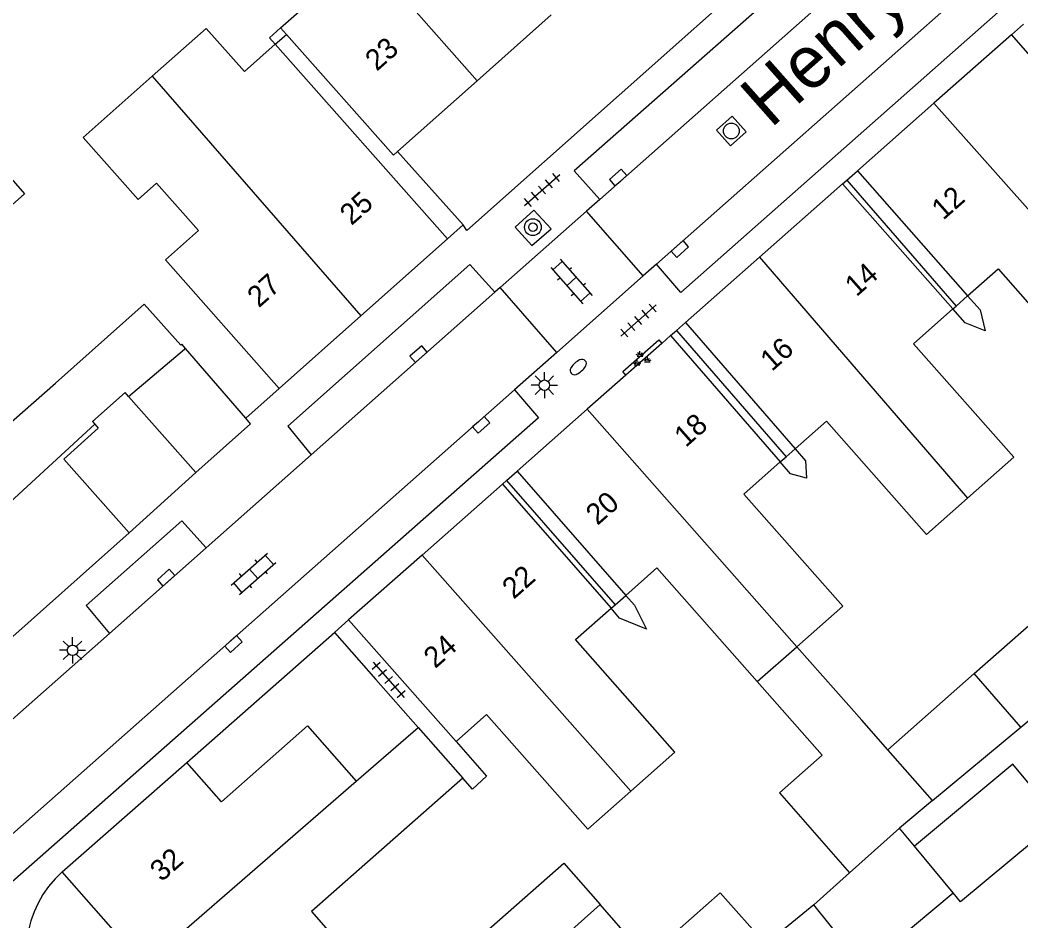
# Model space of a CAD drawing. Extents: x 132994 to 136000, y 393499 to 395512.
# Drawn here: x 133915.69 to 133963.48, y 395406.4 to 395449.4 of the extents above; entities that cross this region are included whole.
import ezdxf

# ---------------------------------------------------------------- set-up
doc = ezdxf.new("R2010")
doc.units = 0
for name, color, linetype in [('gg-afsc-erfafscheiding', 7, 'Continuous'), ('gg-afsc-muur', 7, 'Continuous'), ('gg-anno-huisnummerreeks BGT', 7, 'Continuous'), ('gg-anno-openbare ruimte label', 7, 'Continuous'), ('gg-bbg-bijgebouw', 7, 'Continuous'), ('gg-bbg-gedigitaliseerde bebouwing', 7, 'Continuous'), ('gg-bbg-gedigitaliseerde bebouwing onder overbouw', 7, 'Continuous'), ('gg-bbg-gedigitaliseerde bijgebouw', 7, 'Continuous'), ('gg-bbg-gedigitaliseerde overbouw', 7, 'Continuous'), ('gg-bbg-hoofdgebouw', 7, 'Continuous'), ('gg-bbg-pand overbouw', 7, 'Continuous'), ('gg-bbg-tussenscheiding', 7, 'Continuous'), ('gg-bbg-tussenscheiding niveau 01', 7, 'Continuous'), ('gg-knt-verharding', 7, 'Continuous'), ('gg-knt-verharding nz', 7, 'Continuous'), ('gt-symb-boom', 7, 'Continuous'), ('gt-symb-brandkraan', 7, 'Continuous'), ('gt-symb-groenvak', 7, 'Continuous'), ('gt-symb-klinker verharding', 7, 'Continuous'), ('gt-symb-kolk', 7, 'Continuous'), ('gt-symb-lichtmast', 7, 'Continuous'), ('gt-symb-rioolschacht', 7, 'Continuous'), ('gt-symb-tegel verharding', 7, 'Continuous')]:
    doc.layers.add(name, color=color, linetype=linetype)

# ---------------------------------------------------------------- blocks, each defined once
blk = doc.blocks.new('gt0-GRVAK')
at = {"layer": 'gt-symb-groenvak'}
for p, q in [((-0.11, 0.189), (-0.228, 0.24)), ((-0.182, 0.153), (0.088, 0.153)), ((-0.091, 0.211), (-0.156, 0.322)), ((-0.047, 0.214), (-0.047, 0.393)), ((-0.004, 0.211), (0.061, 0.322)), ((0.015, 0.189), (0.133, 0.24)), ((0.262, -0.052), (0.197, 0.059)), ((0.305, -0.049), (0.305, 0.13)), ((0.349, -0.052), (0.414, 0.059)), ((-0.245, -0.228), (-0.363, -0.177)), ((-0.318, -0.264), (-0.047, -0.264)), ((-0.226, -0.206), (-0.291, -0.095)), ((-0.183, -0.203), (-0.183, -0.024)), ((-0.139, -0.206), (-0.074, -0.095)), ((-0.12, -0.228), (-0.002, -0.177)), ((0.243, -0.074), (0.125, -0.023)), ((0.17, -0.11), (0.441, -0.11)), ((0.368, -0.074), (0.486, -0.023))]:
    blk.add_line(p, q, dxfattribs=at)
blk = doc.blocks.new('gt0-KOLK')
at = {"layer": 'gt-symb-kolk'}
blk.add_lwpolyline([(0, 0), (0.375, 0), (0.375, 0.4), (-0.375, 0.4), (-0.375, 0), (0, 0)], dxfattribs=at)
blk = doc.blocks.new('gt0-LMAST')
at = {"layer": 'gt-symb-lichtmast'}
for p, q in [((-0.005, 0.246), (-0.005, 0.621)), ((-0.182, 0.173), (-0.447, 0.438)), ((0.172, 0.173), (0.437, 0.438)), ((-0.255, -0.004), (-0.63, -0.004)), ((-0.182, -0.181), (-0.447, -0.446)), ((-0.005, -0.254), (-0.005, -0.629)), ((0.437, -0.446), (0.172, -0.181)), ((0.245, -0.004), (0.62, -0.004))]:
    blk.add_line(p, q, dxfattribs=at)
blk.add_circle((-0.005, -0.004), 0.25, dxfattribs=at)
blk = doc.blocks.new('gt0-KL1')
at = {"layer": 'gt-symb-klinker verharding'}
for p, q in [((-1.15, 0.3), (1.15, 0.3)), ((-1, -0.3), (-1, 0.3)), ((-0.5, 0.3), (-0.5, 0.45)), ((0, -0.3), (0, 0.3)), ((0.5, 0.3), (0.5, 0.45)), ((1, -0.3), (1, 0.3)), ((-1.15, -0.3), (1.15, -0.3)), ((-0.5, -0.45), (-0.5, -0.3)), ((0.5, -0.45), (0.5, -0.3))]:
    blk.add_line(p, q, dxfattribs=at)
blk = doc.blocks.new('gt0-BR')
at = {"layer": 'gt-symb-brandkraan'}
for centre, radius, start, end in [((-0.244, 0), 0.206, 107.5669, 252.4331), ((0.599, -2.664), 3, 106.892, 107.5669), ((0, -0.691), 0.938, 73.108, 106.892), ((-0.599, -2.664), 3, 72.4331, 73.108), ((0.244, 0), 0.206, 287.567, 72.4331), ((0.599, 2.664), 3, 252.4331, 253.108), ((0, 0.691), 0.938, 253.108, 286.8921), ((-0.599, 2.664), 3, 286.8921, 287.567)]:
    blk.add_arc(centre, radius, start, end, dxfattribs=at)
blk = doc.blocks.new('gt0-TEG1')
at = {"layer": 'gt-symb-tegel verharding'}
for p, q in [((-1.125, 0), (1.125, 0)), ((-0.9, -0.25), (-0.9, 0.25)), ((-0.45, -0.25), (-0.45, 0.25)), ((0, -0.25), (0, 0.25)), ((0.45, -0.25), (0.45, 0.25)), ((0.9, -0.25), (0.9, 0.25))]:
    blk.add_line(p, q, dxfattribs=at)
blk = doc.blocks.new('gt0-BOOM')
at = {"layer": 'gt-symb-boom'}
for radius in [0.4, 0.2]:
    blk.add_circle((0, 0), radius, dxfattribs=at)
blk = doc.blocks.new('gt0-RS')
at = {"layer": 'gt-symb-rioolschacht'}
blk.add_lwpolyline([(-0.5, -0.5), (0.5, -0.5), (0.5, 0.5), (-0.5, 0.5)], close=True, dxfattribs=at)
blk.add_circle((0, 0), 0.375, dxfattribs=at)

msp = doc.modelspace()

# ---------------------------------------------------------------- linework, layer by layer
at = {"layer": 'gg-afsc-erfafscheiding'}
for p, q in [((133928.07, 395431.82), (133926.467, 395430.399)), ((133932.687, 395417.924), (133934.697, 395415.642))]:
    msp.add_line(p, q, dxfattribs=at)
for points in [[(133927.873, 395448.241), (133927.599, 395448.55), (133928.133, 395449.023)], [(133960.934, 395436.236), (133961.525, 395435.566), (133961.763, 395434.564), (133960.819, 395434.943), (133960.228, 395435.613)], [(133952.701, 395428.936), (133953.198, 395428.363), (133953.246, 395427.532), (133952.48, 395427.74), (133951.988, 395428.307)], [(133944.608, 395421.942), (133945.021, 395421.469), (133945.609, 395420.325), (133944.318, 395420.854), (133943.908, 395421.324)], [(133936.511, 395414.965), (133937.97, 395413.309), (133937.297, 395412.691), (133936.836, 395413.214)]]:
    msp.add_lwpolyline(points, dxfattribs=at)
at = {"layer": 'gg-afsc-muur'}
for p, q in [((133924.08, 395427.8), (133920.897, 395424.933)), ((133923.66, 395413.97), (133930.704, 395420.175)), ((133930.704, 395420.175), (133932.687, 395417.924))]:
    msp.add_line(p, q, dxfattribs=at)
at = {"layer": 'gg-bbg-bijgebouw'}
for p, q in [((133926.467, 395430.399), (133923.589, 395433.73)), ((133924.08, 395427.8), (133920.878, 395431.44)), ((133926.7, 395430.13), (133926.467, 395430.399)), ((133926.7, 395430.13), (133924.08, 395427.8))]:
    msp.add_line(p, q, dxfattribs=at)
at = {"layer": 'gg-bbg-gedigitaliseerde bebouwing'}
for p, q in [((133928.407, 395448.714), (133928.133, 395449.023)), ((133926.405, 395446.938), (133927.873, 395448.241)), ((133923.364, 395433.882), (133923.417, 395433.929)), ((133931.38, 395420.77), (133936.511, 395414.965)), ((133929.42, 395415.71), (133931.739, 395413.073)), ((133931.739, 395413.073), (133934.697, 395415.642)), ((133934.697, 395415.642), (133936.836, 395413.214)), ((133936.836, 395413.214), (133929.615, 395406.853)), ((133929.615, 395406.853), (133931.028, 395405.244)), ((133945.541, 395404.745), (133943.392, 395407.184))]:
    msp.add_line(p, q, dxfattribs=at)
for points in [[(133928.133, 395449.023), (133929.779, 395450.483), (133925.092, 395455.765), (133927.478, 395457.882)], [(133922.009, 395446.726), (133924.574, 395449.002), (133926.405, 395446.938)], [(133922.208, 395441.606), (133921.338, 395440.834), (133918.709, 395443.797), (133922.009, 395446.726)], [(133910.516, 395439.864), (133914.171, 395443.079), (133915.905, 395441.108), (133913.704, 395439.171)], [(133922.641, 395437.953), (133924.212, 395439.347), (133922.208, 395441.606)], [(133960.934, 395436.236), (133962.39, 395437.521), (133967.057, 395432.232), (133969.295, 395434.207)], [(133923.364, 395433.882), (133921.617, 395435.845), (133917.379, 395432.076)], [(133960.924, 395426.584), (133963.131, 395428.532), (133958.347, 395433.953), (133960.228, 395435.613)], [(133910.25, 395429.026), (133911.848, 395427.21), (133917.379, 395432.076)], [(133952.701, 395428.936), (133954.195, 395430.255), (133958.962, 395424.853), (133960.924, 395426.584)], [(133952.777, 395419.491), (133954.972, 395421.428), (133950.253, 395426.776), (133951.988, 395428.307)], [(133944.608, 395421.942), (133946.095, 395423.254), (133950.888, 395417.823)], [(133944.852, 395412.59), (133946.96, 395414.45), (133942.214, 395419.829), (133943.908, 395421.324)], [(133936.511, 395414.965), (133937.966, 395416.25), (133942.797, 395410.776), (133944.852, 395412.59)], [(133937.801, 395405.769), (133941.651, 395409.161), (133943.392, 395407.184)]]:
    msp.add_lwpolyline(points, dxfattribs=at)
at = {"layer": 'gg-bbg-gedigitaliseerde bebouwing onder overbouw'}
for p, q in [((133963.019, 395448.689), (133968.246, 395442.707)), ((133936.106, 395438.959), (133927.873, 395448.241)), ((133955.671, 395442.205), (133960.934, 395436.236)), ((133954.965, 395441.581), (133960.228, 395435.613)), ((133947.467, 395434.965), (133952.701, 395428.936)), ((133946.754, 395434.336), (133951.988, 395428.307)), ((133939.428, 395427.872), (133944.608, 395421.942)), ((133938.728, 395427.254), (133943.908, 395421.324))]:
    msp.add_line(p, q, dxfattribs=at)
msp.add_lwpolyline([(133933.72, 395443.13), (133933.518, 395442.951), (133928.407, 395448.714)], dxfattribs=at)
at = {"layer": 'gg-bbg-gedigitaliseerde bijgebouw'}
for p, q in [((133955.876, 395415.979), (133952.777, 395419.491)), ((133963.469, 395415.657), (133967.023, 395418.617)), ((133961.252, 395418.211), (133957.118, 395414.571)), ((133950.888, 395417.823), (133953.985, 395414.314)), ((133957.118, 395414.571), (133955.876, 395415.979)), ((133959.257, 395412.148), (133963.469, 395415.657)), ((133959.257, 395412.148), (133957.672, 395410.827)), ((133958.389, 395409.965), (133957.672, 395410.827)), ((133953.584, 395407.166), (133955.288, 395408.692)), ((133955.996, 395404.207), (133960.237, 395407.74)), ((133953.584, 395407.166), (133951.295, 395405.298))]:
    msp.add_line(p, q, dxfattribs=at)
for points in [[(133961.252, 395418.211), (133965.301, 395421.778), (133967.635, 395419.127)], [(133953.985, 395414.314), (133951.946, 395412.518), (133955.288, 395408.692)], [(133965.296, 395411.236), (133963.091, 395413.882), (133958.389, 395409.965)], [(133965.296, 395411.236), (133960.59, 395407.315), (133960.237, 395407.74)], [(133951.295, 395405.298), (133949.126, 395407.752), (133945.703, 395404.727), (133947.765, 395402.393), (133948.298, 395402.83)]]:
    msp.add_lwpolyline(points, dxfattribs=at)
at = {"layer": 'gg-bbg-gedigitaliseerde overbouw'}
for p, q in [((133927.873, 395448.241), (133928.407, 395448.714)), ((133960.382, 395435.749), (133960.934, 395436.236)), ((133960.228, 395435.613), (133960.382, 395435.749)), ((133952.271, 395428.557), (133952.701, 395428.936)), ((133951.988, 395428.307), (133952.271, 395428.557)), ((133944.103, 395421.496), (133944.608, 395421.942)), ((133943.908, 395421.324), (133944.103, 395421.496))]:
    msp.add_line(p, q, dxfattribs=at)
at = {"layer": 'gg-bbg-hoofdgebouw'}
for p, q in [((133937.511, 395446.493), (133941.057, 395449.64)), ((133963.019, 395448.689), (133959.322, 395445.427)), ((133933.72, 395443.13), (133937.511, 395446.493)), ((133959.322, 395445.427), (133955.671, 395442.205)), ((133954.965, 395441.581), (133950.994, 395438.078)), ((133931.967, 395435.282), (133936.106, 395438.959)), ((133928.07, 395431.82), (133922.641, 395437.953)), ((133950.994, 395438.078), (133947.467, 395434.965)), ((133928.07, 395431.82), (133931.967, 395435.282)), ((133946.754, 395434.336), (133946.338, 395433.969)), ((133923.589, 395433.73), (133923.417, 395433.929)), ((133946.338, 395433.969), (133944.622, 395432.455)), ((133944.622, 395432.455), (133942.775, 395430.825)), ((133942.775, 395430.825), (133939.428, 395427.872)), ((133938.728, 395427.254), (133934.888, 395423.866)), ((133920.897, 395424.933), (133911.14, 395416.23)), ((133934.888, 395423.866), (133931.38, 395420.77)), ((133917.71, 395408.75), (133923.66, 395413.97)), ((133921.62, 395404.298), (133917.71, 395408.75))]:
    msp.add_line(p, q, dxfattribs=at)
for points in [[(133920.878, 395431.44), (133920.716, 395431.624), (133919.156, 395430.24), (133919.27, 395430.104)], [(133919.27, 395430.104), (133919.426, 395429.916), (133917.778, 395428.446), (133920.897, 395424.933)], [(133929.42, 395415.71), (133925.31, 395412.09), (133923.66, 395413.97)]]:
    msp.add_lwpolyline(points, dxfattribs=at)
at = {"layer": 'gg-bbg-pand overbouw'}
for p, q in [((133963.603, 395449.204), (133963.019, 395448.689)), ((133936.85, 395439.62), (133933.72, 395443.13)), ((133955.167, 395441.76), (133955.671, 395442.205)), ((133954.965, 395441.581), (133955.167, 395441.76)), ((133936.85, 395439.62), (133936.106, 395438.959)), ((133946.754, 395434.336), (133947.037, 395434.586)), ((133947.037, 395434.586), (133947.467, 395434.965)), ((133938.923, 395427.426), (133939.428, 395427.872)), ((133938.728, 395427.254), (133938.923, 395427.426))]:
    msp.add_line(p, q, dxfattribs=at)
at = {"layer": 'gg-bbg-tussenscheiding'}
for p, q in [((133927.478, 395457.882), (133937.511, 395446.493)), ((133922.009, 395446.726), (133931.967, 395435.282)), ((133959.322, 395445.427), (133969.295, 395434.207)), ((133950.994, 395438.078), (133960.924, 395426.584)), ((133920.878, 395431.44), (133923.538, 395433.686)), ((133923.589, 395433.73), (133923.538, 395433.686)), ((133942.775, 395430.825), (133952.777, 395419.491)), ((133908.02, 395419.777), (133919.27, 395430.104)), ((133934.888, 395423.866), (133944.852, 395412.59)), ((133950.888, 395417.823), (133952.777, 395419.491)), ((133963.469, 395415.657), (133961.252, 395418.211)), ((133959.257, 395412.148), (133957.118, 395414.571)), ((133921.62, 395404.298), (133931.739, 395413.073)), ((133955.288, 395408.692), (133957.672, 395410.827)), ((133960.237, 395407.74), (133958.389, 395409.965)), ((133929.718, 395395.078), (133943.392, 395407.184)), ((133955.22, 395405.159), (133953.584, 395407.166))]:
    msp.add_line(p, q, dxfattribs=at)
at = {"layer": 'gg-bbg-tussenscheiding niveau 01'}
for p, q in [((133955.167, 395441.76), (133960.382, 395435.749)), ((133947.037, 395434.586), (133952.271, 395428.557)), ((133938.923, 395427.426), (133944.103, 395421.496))]:
    msp.add_line(p, q, dxfattribs=at)
at = {"layer": 'gg-knt-verharding'}
for p, q in [((133943.367, 395440.834), (133942.738, 395440.278)), ((133942.738, 395440.278), (133938.62, 395436.635)), ((133945.449, 395437.193), (133942.738, 395440.278)), ((133946.075, 395437.746), (133945.449, 395437.193)), ((133945.449, 395437.193), (133941.313, 395433.534)), ((133938.62, 395436.635), (133938.362, 395436.406)), ((133941.313, 395433.534), (133938.62, 395436.635)), ((133941.313, 395433.534), (133939.3, 395431.754)), ((133929.6, 395428.655), (133924.58, 395424.215)), ((133931.38, 395420.77), (133930.704, 395420.175)), ((133919.961, 395420.129), (133914.026, 395414.88))]:
    msp.add_line(p, q, dxfattribs=at)
for points in [[(133973.38, 395471.66), (133937.03, 395439.35), (133936.85, 395439.62)], [(133974.359, 395462.757), (133975.509, 395461.374), (133947.242, 395436.401), (133946.075, 395437.746)], [(133954.334, 395450.536), (133953.123, 395451.87), (133942.147, 395442.209), (133943.367, 395440.834)], [(133940.228, 395440.327), (133939.328, 395439.516), (133940.127, 395438.632), (133941.045, 395439.434), (133940.228, 395440.327)], [(133938.362, 395436.406), (133937.175, 395437.739), (133928.479, 395430.013), (133929.6, 395428.655)], [(133944.622, 395432.455), (133944.466, 395432.631), (133946.187, 395434.141), (133946.338, 395433.969)], [(133939.3, 395431.754), (133940.449, 395430.415), (133913.275, 395406.486)], [(133924.58, 395424.215), (133923.41, 395425.502), (133918.854, 395421.455), (133919.961, 395420.129)]]:
    msp.add_lwpolyline(points, dxfattribs=at)
msp.add_arc((133921.097, 395404.933), 5.103, 131.5841, 215.5298, dxfattribs=at)
at = {"layer": 'gg-knt-verharding nz'}
for p, q in [((133974.359, 395462.757), (133946.075, 395437.746)), ((133954.334, 395450.536), (133943.367, 395440.834)), ((133938.362, 395436.406), (133929.6, 395428.655)), ((133939.3, 395431.754), (133912.143, 395407.738)), ((133924.58, 395424.215), (133919.961, 395420.129))]:
    msp.add_line(p, q, dxfattribs=at)

# ---------------------------------------------------------------- block references
at = {"layer": 'gt-symb-boom'}
msp.add_blockref('gt0-BOOM', (133940.178, 395439.514), dxfattribs=at)
at = {"layer": 'gt-symb-brandkraan', "rotation": 41.4717007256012}
msp.add_blockref('gt0-BR', (133942.342, 395432.839), dxfattribs=at)
at = {"layer": 'gt-symb-groenvak'}
msp.add_blockref('gt0-GRVAK', (133945.337, 395433.203), dxfattribs=at)
at = {"layer": 'gt-symb-klinker verharding'}
for p, rotation in [((133942.017, 395436.921), -48.404518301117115), ((133926.84, 395422.972), 41.514619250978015)]:
    msp.add_blockref('gt0-KL1', p, dxfattribs=dict(at, rotation=rotation))
at = {"layer": 'gt-symb-kolk'}
for p, rotation in [((133944.378, 395441.733), 41.35293636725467), ((133947.065, 395438.62), -138.24275297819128), ((133934.853, 395433.305), 41.51461925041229), ((133937.577, 395430.23), -138.4853807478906), ((133922.796, 395422.636), 41.595481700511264), ((133925.745, 395419.769), -138.0000087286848)]:
    msp.add_blockref('gt0-KOLK', p, dxfattribs=dict(at, rotation=rotation))
at = {"layer": 'gt-symb-lichtmast'}
for p in [(133940.731, 395431.974), (133918.205, 395419.322)]:
    msp.add_blockref('gt0-LMAST', p, dxfattribs=at)
at = {"layer": 'gt-symb-rioolschacht', "rotation": 42.16188122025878}
msp.add_blockref('gt0-RS', (133949.652, 395444.104), dxfattribs=at)
at = {"layer": 'gt-symb-tegel verharding'}
for p, rotation in [((133940.614, 395441.288), 41.51461925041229), ((133945.217, 395435.063), 41.51461925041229), ((133933.293, 395417.907), -48.609197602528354)]:
    msp.add_blockref('gt0-TEG1', p, dxfattribs=dict(at, rotation=rotation))

# ---------------------------------------------------------------- texts
at = {"layer": 'gg-anno-huisnummerreeks BGT'}
for s, rotation, p in [('23', 41.6, (133932.726, 395446.926)), ('12', 41.4, (133959.765, 395439.817)), ('25', 41.6, (133931.517, 395439.564)), ('14', 41.4, (133955.625, 395436.163)), ('27', 41.6, (133927.097, 395435.637)), ('16', 41.4, (133951.587, 395432.6)), ('18', 41.4, (133947.478, 395428.974)), ('20', 41.4, (133943.257, 395425.249)), ('22', 41.4, (133939.262, 395421.724)), ('24', 41.4, (133935.515, 395418.418)), ('32', 41.3, (133922.45, 395408.237))]:
    msp.add_text(s, height=1, rotation=rotation, dxfattribs=at).set_placement(p)
at = {"layer": 'gg-anno-openbare ruimte label'}
msp.add_text('Henry Hudsonstraat', height=2.5, rotation=41.5, dxfattribs=at).set_placement((133951.532, 395444.201))

doc.saveas('drawing.dxf')
